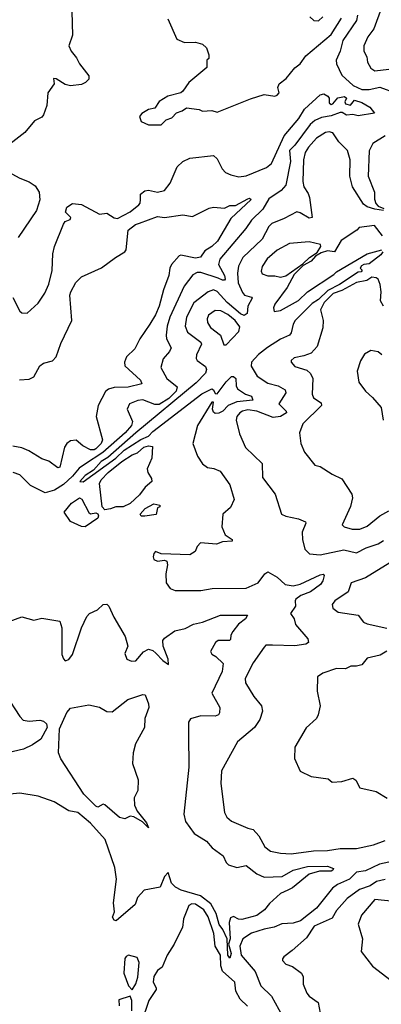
# Model space of a CAD drawing. Extents: x 1268547 to 1425625, y 515768 to 616754.
# Tile 293 of 507: x 1384953 to 1386953, y 545793 to 551240. Entities that reach past the tile are written whole.
import ezdxf

# ---------------------------------------------------------------- set-up
doc = ezdxf.new("R2010")
doc.units = 0

msp = doc.modelspace()

# ---------------------------------------------------------------- linework, layer by layer
at = {"layer": '0CON10XD'}
for points in [[(1386953.3, 551305), (1386910.9, 551189.1), (1386878.5, 551145), (1386855.6, 551095), (1386855.7, 551065.7), (1386872.9, 551035), (1386876.9, 551005), (1386895, 550970.8), (1386916.6, 550956.6), (1386995, 550965.3), (1387125, 550933.8), (1387175, 550941.1), (1387227.5, 550965), (1387269, 550991), (1387334.1, 551045.9), (1387425, 551089.4), (1387502.7, 551077.3), (1387635, 551096), (1387685, 551080), (1387729.7, 551080.3), (1387755, 551091.8), (1387772.4, 551115), (1387805.8, 551184.2), (1387867.9, 551372.1)], [(1385242.1, 551285), (1385245.3, 551154.7), (1385225.8, 551095), (1385238.6, 551065), (1385268, 551028), (1385284.2, 550995), (1385335, 550930), (1385335, 550910), (1385318, 550892), (1385295, 550880.6), (1385235, 550873.6), (1385205, 550881.9), (1385155, 550913.3), (1385140, 550915), (1385143.8, 550885), (1385108.8, 550835), (1385104.2, 550765), (1385085.7, 550714.3), (1385075, 550701.2), (1385035, 550680), (1384981.1, 550615), (1384898.5, 550551.5)], [(1386821.8, 551265), (1386815.2, 551234.8), (1386739.6, 551125), (1386725.1, 551064.9), (1386704.3, 551015), (1386705.4, 550995), (1386733.8, 550933.8), (1386796.8, 550875), (1386845, 550854.4), (1386885, 550852.9), (1386945, 550865.7), (1387035, 550833.7)], [(1385772.2, 551245), (1385822.5, 551132.5), (1385865, 551114.4), (1385925, 551115.7), (1385963.6, 551103.6), (1385986.7, 551085), (1386000, 551045), (1386000, 551025), (1385987.5, 551015), (1385987.5, 550975), (1385888.3, 550891.7), (1385855.9, 550844.1), (1385844.1, 550835.9), (1385773, 550817), (1385725, 550788), (1385700.5, 550749.5), (1385665, 550743.3), (1385629.3, 550720.7), (1385616.7, 550705), (1385625, 550677.5), (1385665, 550658.8), (1385735, 550658.8), (1385764.2, 550685.8), (1385795, 550696.2), (1385820, 550725), (1385852.5, 550735), (1385875, 550752.5), (1385945, 550742.5), (1385965, 550733.3), (1386015, 550738), (1386045, 550728.6), (1386228.8, 550801.2), (1386305, 550825.7), (1386365, 550816.7), (1386377.3, 550822.7), (1386388.8, 550835), (1386380, 550865), (1386387.8, 550885), (1386426.1, 550915), (1386475, 550973.2), (1386504.8, 550995.2), (1386535, 551039.1), (1386675, 551157.1), (1386732, 551248)], [(1386557.5, 551255), (1386580, 551235), (1386605, 551234), (1386630, 551255)], [(1384915, 549703.3), (1384955, 549627.5), (1384965, 549617.5), (1384995, 549616.7), (1385055, 549671.2), (1385092.8, 549727.2), (1385115, 549776.2), (1385132.4, 549852.4), (1385137.3, 549945), (1385146.4, 549985), (1385195, 550108.8), (1385205, 550123.8), (1385232.5, 550135), (1385236.7, 550145), (1385207.5, 550175), (1385215, 550202.5), (1385245, 550223.3), (1385295, 550217.5), (1385395, 550163.8), (1385435, 550170), (1385475, 550144), (1385495, 550139.2), (1385563.6, 550176.4), (1385612, 550215), (1385619.4, 550225), (1385620.6, 550245), (1385622.1, 550275), (1385645, 550292.9), (1385665, 550296.9), (1385715, 550285.6), (1385755, 550294.3), (1385785, 550335.7), (1385825, 550425.4), (1385855, 550454.6), (1385895, 550473.8), (1386025, 550488.6), (1386045, 550470), (1386072.2, 550415), (1386090.8, 550395), (1386120.8, 550380.8), (1386165, 550370.5), (1386205, 550375.3), (1386318.6, 550421.4), (1386345.6, 550444.4), (1386415, 550596.5), (1386497.3, 550692.7), (1386527.9, 550745), (1386615.7, 550824.3), (1386635, 550830), (1386657, 550817), (1386663.8, 550805), (1386665, 550780), (1386675, 550770), (1386685, 550773.8), (1386712.5, 550807.5), (1386750, 550815), (1386761.4, 550805), (1386751.5, 550785), (1386754.5, 550775), (1386782.6, 550767.4), (1386805, 550794.4), (1386845, 550781.6), (1386890, 550755), (1386915, 550723.3), (1386825, 550708.5), (1386795, 550714.5), (1386761.4, 550711.4), (1386736.8, 550726.8), (1386725, 550726), (1386675, 550707.2), (1386621.6, 550698.4), (1386585, 550682.7), (1386560, 550660), (1386475.4, 550545), (1386444.5, 550515.5), (1386451.1, 550455), (1386425.9, 550324.1), (1386399.5, 550295), (1386331.1, 550248.9), (1386297.5, 550192.5), (1386235, 550130), (1386204.5, 550085.5), (1386059.3, 549915), (1386052.8, 549885), (1386086.2, 549825), (1386088.9, 549805), (1386085, 549798.2), (1386075, 549798.6), (1386050.7, 549809.3), (1385955, 549841.9), (1385935, 549840.9), (1385911, 549829), (1385862.6, 549765), (1385783, 549595), (1385768.3, 549545), (1385762.5, 549495), (1385766, 549475), (1385791.2, 549425), (1385782.7, 549405), (1385746.6, 549363.4), (1385734.5, 549315), (1385767.1, 549255), (1385825, 549209.4), (1385817.8, 549185), (1385777.4, 549145), (1385725, 549110.6), (1385701.1, 549111.1), (1385635, 549136.6), (1385606.8, 549133.2), (1385560.8, 549115), (1385546.9, 549085), (1385577.7, 549017.7), (1385571.1, 548995), (1385537, 548955), (1385413.7, 548845), (1385311.4, 548778.6), (1385281.9, 548758.1), (1385245.7, 548715), (1385195, 548668.5), (1385145, 548636.5), (1385095, 548623.2), (1385012.4, 548662.4), (1384955, 548721.9), (1384918, 548735)], [(1386965, 550184.8), (1386917.6, 550192.4), (1386875, 550205.3), (1386855, 550218.7), (1386794.2, 550315), (1386779.3, 550375), (1386781.2, 550465), (1386766.9, 550516.9), (1386718.1, 550565), (1386685, 550613.9), (1386665, 550620), (1386645, 550615.9), (1386595, 550585.2), (1386550, 550535), (1386532.4, 550505), (1386522.2, 550465), (1386518.5, 550345), (1386525, 550316), (1386549.2, 550279.2), (1386556.6, 550256.6), (1386570, 550145), (1386555, 550141.2), (1386505, 550172.1), (1386485, 550177.8), (1386415, 550139.2), (1386347.8, 550112.3), (1386331.1, 550095), (1386293.9, 550025), (1386187.8, 549925), (1386163.9, 549876.1), (1386158.5, 549838.5), (1386162.2, 549785), (1386185, 549730), (1386196.6, 549716.6), (1386235.3, 549705.3), (1386238.5, 549698.5), (1386215.8, 549655), (1386211.9, 549615), (1386195, 549603.3), (1386175, 549612.2), (1386101.1, 549675), (1386045, 549736.7), (1386025, 549745.8), (1385994.8, 549735.2), (1385916.8, 549673.2), (1385875.2, 549595), (1385867.9, 549545), (1385882.1, 549512.1), (1385955.4, 549455), (1385958.2, 549445), (1385931.8, 549385), (1385930, 549365), (1385934.7, 549354.7), (1385980.6, 549320.6), (1385986.4, 549305), (1385980.8, 549285), (1385929.8, 549230.2), (1385595, 548955.2), (1385441.3, 548818.7), (1385404.8, 548795), (1385361.7, 548748.3), (1385315, 548717.5), (1385286.7, 548685), (1385305, 548683.5), (1385484.6, 548815), (1385531.7, 548858.3), (1385623.1, 548916.9), (1385665.2, 548935), (1385688.8, 548961.2), (1385960.5, 549169.5), (1386015, 549197.7), (1386025, 549193.1), (1386035, 549171.1), (1386045, 549169.5), (1386095, 549237.1), (1386125, 549265.7), (1386136.4, 549266.4), (1386149.1, 549255), (1386150, 549215), (1386158.6, 549198.6), (1386201.9, 549168.1), (1386235, 549156.4), (1386242.7, 549135), (1386155, 549125.4), (1386106.9, 549105), (1386076.3, 549073.7), (1386055, 549063.5), (1386035, 549061.4), (1386025, 549068.1), (1386020.3, 549085), (1386025, 549123.3), (1386015, 549123.5), (1385937.1, 548995), (1385911.2, 548895), (1385936, 548825), (1385963.6, 548783.6), (1385992.2, 548762.2), (1386027.6, 548757.6), (1386062.5, 548742.5), (1386116.2, 548666.2), (1386138.9, 548585), (1386119.6, 548540.4), (1386075.8, 548505), (1386070.8, 548435), (1386090.5, 548390.5), (1386127.5, 548365), (1386127.5, 548355), (1386075, 548350.8), (1386040.9, 548339.1), (1385953.3, 548345), (1385933.9, 548326.1), (1385923, 548297), (1385895, 548280), (1385735, 548285.8), (1385705, 548297.5), (1385695, 548286.2), (1385691.1, 548268.9), (1385695, 548254.2), (1385715, 548244.2), (1385755, 548250), (1385767.5, 548245), (1385770, 548225), (1385761.2, 548175), (1385763.8, 548125), (1385785, 548093.3), (1385812.3, 548082.3), (1385955, 548082.9), (1386017.3, 548092.7), (1386205.8, 548095.8), (1386272.5, 548125), (1386308.6, 548175), (1386325, 548185.6), (1386376.3, 548156.3), (1386421.2, 548115), (1386465, 548107.5), (1386505, 548117.3), (1386615, 548169.2), (1386631.7, 548171.7), (1386636.5, 548165), (1386630, 548135), (1386616.9, 548115), (1386562.2, 548075), (1386508.6, 548055), (1386480.8, 548035), (1386475.8, 548025), (1386478.1, 547995), (1386450, 547955), (1386471.8, 547925), (1386477.8, 547895), (1386546, 547815), (1386551.2, 547795), (1386535, 547786), (1386474.5, 547775.5), (1386350.9, 547779.1), (1386315, 547779.5), (1386305, 547769.5), (1386245, 547682.7), (1386201.1, 547595), (1386201.7, 547571.7), (1386248, 547495), (1386290.6, 547445), (1386295.9, 547414.1), (1386281.2, 547368.8), (1386251.9, 547325), (1386158, 547245), (1386069.2, 547085), (1386065.8, 547015), (1386085.5, 546855), (1386098.5, 546828.5), (1386125, 546805.6), (1386215, 546767.1), (1386245, 546760), (1386275.2, 546725.2), (1386309.5, 546665), (1386340.8, 546640.8), (1386395, 546628.8), (1386454.6, 546625.4), (1386577.9, 546642.1)], [(1386975, 550596.8), (1386905.6, 550555), (1386886.6, 550515), (1386880, 550375), (1386916.2, 550285), (1386916.1, 550246.1), (1386923.3, 550223.3), (1386935, 550208), (1386966.7, 550195)], [(1384869.5, 550409.5), (1384955, 550362.5), (1385005, 550343.5), (1385039.8, 550319.8), (1385060.6, 550285), (1385065, 550242.5), (1385046.5, 550185), (1384945.6, 550035)], [(1384952.1, 549247.9), (1385005, 549250.4), (1385031.1, 549265), (1385064.3, 549325.7), (1385085, 549339.6), (1385135, 549352.9), (1385155, 549374.3), (1385181, 549449), (1385242.5, 549575), (1385231.3, 549715), (1385235.8, 549735), (1385264.4, 549785.6), (1385295, 549817.9), (1385405, 549866.7), (1385484.1, 549925), (1385535.2, 549954.8), (1385542.7, 549967.3), (1385553.7, 550075), (1385594, 550106), (1385615.1, 550114.9), (1385715, 550151), (1385755, 550144.7), (1385855, 550160.3), (1385908.1, 550151.9), (1386002, 550198), (1386025, 550202.7), (1386085, 550196.9), (1386115, 550211), (1386147.6, 550212.4), (1386215, 550249.4), (1386225, 550252.2), (1386233.1, 550245), (1386120.4, 550139.6), (1386046.8, 550015), (1386015, 549985.4), (1385978, 549962), (1385953.3, 549926.7), (1385925, 549919.8), (1385845, 549937.7), (1385835, 549933.6), (1385793.5, 549885), (1385782.8, 549865), (1385778.6, 549825), (1385748.9, 549745), (1385725.2, 549655), (1385705, 549606.4), (1385673.7, 549555)], [(1386959, 550045), (1386915, 550101.4), (1386830.5, 550089.5), (1386817.1, 550075), (1386730.9, 550019.1), (1386693.8, 549956.2), (1386655, 549961.6), (1386620.1, 549949.9), (1386588.3, 549931.7), (1386565, 549904.8), (1386520, 549880), (1386470.7, 549829.3), (1386431.7, 549758.3), (1386365, 549666.7), (1386357.5, 549645), (1386361.2, 549625), (1386395, 549631.4), (1386495, 549687), (1386545.3, 549735), (1386690, 549830)], [(1386395, 549815.2), (1386425, 549822.1), (1386519.9, 549890.1), (1386556.2, 549925), (1386598.7, 549951.3), (1386619.5, 549985), (1386615.9, 549995.9), (1386555, 550010.3), (1386445, 550002.3), (1386377.8, 549965), (1386322.6, 549917.4), (1386294, 549875), (1386288.2, 549848.2), (1386293.3, 549833.3), (1386325, 549822.7), (1386365, 549822.7), (1386395, 549815.2)], [(1386961.2, 549955), (1386951.2, 549938.8), (1386885, 549890), (1386855.9, 549885.9), (1386842.6, 549877.4), (1386836.7, 549865), (1386846.7, 549855), (1386842.5, 549845), (1386825, 549842.9), (1386722.5, 549775), (1386657.9, 549742.1), (1386605, 549691.5), (1386571.1, 549668.9), (1386477.1, 549575), (1386464.7, 549555), (1386455, 549506.7), (1386445.8, 549495), (1386395, 549472.7), (1386322.9, 549427.1), (1386273.1, 549386.9), (1386234.8, 549345), (1386233.7, 549323.7), (1386267.1, 549267.1), (1386325, 549228.4), (1386382.5, 549215), (1386422.3, 549192.3), (1386425.5, 549175), (1386386.4, 549115), (1386427.1, 549075), (1386429.5, 549065), (1386396.1, 549043.9), (1386355, 549039.5), (1386265, 549074.8), (1386215, 549081.2), (1386185.6, 549075), (1386170.9, 549065), (1386153.6, 549045), (1386149.6, 549025), (1386168.5, 548948.5), (1386202.7, 548872.7), (1386294.4, 548784.4), (1386296.9, 548706.9), (1386365.4, 548615), (1386401.2, 548505), (1386425, 548492.5), (1386495, 548479.1), (1386532.9, 548462.9), (1386535.6, 548455), (1386515.3, 548405), (1386517.5, 548365), (1386530.6, 548310.6), (1386555.3, 548285.3), (1386615, 548279.8), (1386745, 548306.5), (1386815, 548291.3), (1386868.9, 548318.9), (1386935, 548341.1), (1386965, 548358.5)], [(1386690, 549830), (1386705.4, 549845), (1386875, 549944.6), (1386956.7, 549966.7)], [(1386965.4, 549655.4), (1386947.8, 549685), (1386951.8, 549735), (1386947.5, 549775), (1386935.5, 549805), (1386925, 549812.5), (1386900, 549815), (1386872.6, 549797.4), (1386815.8, 549785.8), (1386735, 549740.8), (1386687.5, 549725), (1386637.5, 549675), (1386617.5, 549635), (1386631.5, 549575), (1386630, 549535), (1386597.6, 549432.4), (1386565, 549395.4), (1386525, 549379.5), (1386471.5, 549368.5), (1386454, 549355), (1386454.2, 549345), (1386475, 549321.4), (1386541.7, 549301.7), (1386562.1, 549282.1), (1386574.5, 549255), (1386571.5, 549168.5), (1386578.6, 549148.6), (1386620.9, 549120.9), (1386622.5, 549105), (1386518.8, 549005), (1386500.8, 548955), (1386508.1, 548895), (1386528.3, 548848.3), (1386585, 548776.2), (1386615, 548767.5), (1386682, 548725), (1386735, 548700.8), (1386789.4, 548615), (1386794.5, 548595), (1386782.6, 548547.4), (1386736.7, 548445), (1386747.5, 548435), (1386791.9, 548421.9), (1386835, 548421.5), (1386875, 548437.5), (1386944.3, 548495.7), (1386995, 548523.6)], [(1386095, 549441.1), (1386165.6, 549514.4), (1386171.5, 549541.5), (1386145.6, 549575), (1386105, 549609.1), (1386065, 549629), (1386035, 549630.7), (1385997.9, 549605), (1385990.4, 549585), (1385991.8, 549565), (1386007.9, 549537.9), (1386064.6, 549495), (1386081.4, 549441.4), (1386095, 549441.1)], [(1385673.7, 549555), (1385617.1, 549475), (1385590.6, 549419.4), (1385543.8, 549375), (1385532.5, 549345), (1385534.4, 549325), (1385622, 549245), (1385628.8, 549225), (1385553.7, 549206.3), (1385475, 549205.2), (1385443.9, 549196.1), (1385427, 549183), (1385387.5, 549105), (1385375.5, 549045.5), (1385410.7, 548915), (1385403.3, 548895), (1385375, 548865.8), (1385365, 548860), (1385345, 548860.6), (1385302.7, 548882.7), (1385265, 548912.9), (1385235, 548910.5), (1385215, 548895.6), (1385201.8, 548875), (1385175.5, 548765), (1385165, 548760.6), (1385115, 548796.9), (1385075, 548810), (1385004.5, 548855), (1384965, 548871.4), (1384915, 548880.5)], [(1386956.2, 549386.2), (1386935, 549402.9), (1386895, 549409.4), (1386859.7, 549390.3), (1386837.9, 549352.1), (1386820, 549295), (1386829.2, 549235), (1386865, 549184), (1386905, 549150), (1386952.9, 549095), (1386963.8, 549025)], [(1385425, 548528.8), (1385409.2, 548545), (1385394.8, 548674.8), (1385404.1, 548695), (1385443.1, 548735), (1385517.4, 548795), (1385575, 548832.3), (1385605.4, 548844.6), (1385639.6, 548875), (1385665, 548882.9), (1385688.3, 548878.3), (1385684, 548815), (1385658.4, 548755), (1385661.5, 548735), (1385682.5, 548702.5), (1385683.8, 548685), (1385646.4, 548653.6), (1385615, 548610.6), (1385565, 548564.3), (1385525.3, 548545.3), (1385485.5, 548544.5), (1385455, 548533.1), (1385425, 548528.8)], [(1385315, 548433.9), (1385295, 548436.5), (1385234.3, 548464.3), (1385198.8, 548515), (1385240.7, 548565), (1385285, 548594.5), (1385297.8, 548587.8), (1385335, 548512.9), (1385345, 548505.7), (1385375, 548511.4), (1385385.6, 548505.6), (1385389.2, 548495), (1385385, 548482), (1385315, 548433.9)], [(1385645, 548492.8), (1385624.2, 548494.2), (1385619.2, 548505), (1385647.9, 548535), (1385695, 548562.5), (1385727.5, 548555), (1385727.5, 548545), (1385715, 548540), (1385707.5, 548502.5), (1385645, 548492.8)], [(1387000.8, 548235), (1386865, 548152.3), (1386785.7, 548125), (1386770, 548075), (1386696.9, 548025), (1386681.5, 548005), (1386684.5, 547985), (1386715, 547962.5), (1386825, 547945.4), (1386855, 547907.1), (1386875, 547896.9), (1386984.4, 547874.4)], [(1384895, 547911.2), (1384965, 547935.7), (1385031.7, 547918.3), (1385075, 547929.2), (1385175, 547912), (1385186.7, 547875), (1385187.3, 547727.3), (1385195, 547703.3), (1385205, 547693.8), (1385225, 547700), (1385245, 547728), (1385295, 547876), (1385325, 547938.8), (1385340, 547955), (1385384.1, 547975.9), (1385415, 548004.2), (1385435, 548007.1), (1385447.1, 547995), (1385474, 547935), (1385537, 547827), (1385552, 547775), (1385533.9, 547733.9), (1385545, 547702.5), (1385571.7, 547691.7), (1385595, 547694), (1385638, 547742), (1385665, 547757.7), (1385690.1, 547750.1), (1385705.8, 547735.8), (1385745, 547694.3), (1385776.4, 547673.6), (1385775, 547702.5), (1385747.6, 547775), (1385744.7, 547805), (1385755, 547818.8), (1385811.1, 547858.9), (1385868.6, 547871.4), (1385914.1, 547895.9), (1385965, 547906.8), (1386064.2, 547945.8), (1386214, 547945), (1386202, 547925), (1386164, 547896), (1386131.3, 547855), (1386121.1, 547835), (1386119.5, 547810.5), (1386114, 547806), (1386050, 547805), (1386035.8, 547795), (1386009.2, 547745), (1386015, 547730.8), (1386037.7, 547717.7), (1386077.7, 547677.7), (1386072.3, 547635), (1386015.6, 547515), (1386059.5, 547435), (1386058.9, 547405), (1386052.5, 547395), (1386035, 547387.9), (1385955, 547389.6), (1385897.7, 547372.3), (1385886.1, 547353.9), (1385887, 547283), (1385888.9, 547105), (1385861.9, 546845), (1385870.7, 546805), (1385918.3, 546738.3), (1385987.3, 546695), (1386018.5, 546658.5), (1386079.4, 546615), (1386095, 546577.5), (1386108, 546565), (1386155, 546550), (1386205, 546560.9), (1386264.8, 546514.8), (1386305, 546496.9), (1386405, 546500), (1386465.8, 546535.8), (1386545, 546555.8), (1386655, 546556.8), (1386689.1, 546545), (1386685.5, 546535), (1386675, 546529.6), (1386610.6, 546529.4), (1386555, 546512.9), (1386462.4, 546437.6), (1386435.4, 546424.6), (1386395, 546406.5), (1386335, 546351.2), (1386307.1, 546315), (1386265.6, 546285), (1386182.6, 546262.6), (1386163.3, 546263.3), (1386135, 546278.8), (1386118.3, 546271.7), (1386112.5, 546245), (1386118, 546155), (1386108.6, 546125), (1386122.5, 546075), (1386115, 546047.5)], [(1386983.4, 547746.6), (1386946.3, 547723.7), (1386875, 547707.1), (1386845, 547671.2), (1386815, 547662.9), (1386785, 547664.2), (1386755, 547649.2), (1386705, 547651.1), (1386628.8, 547625), (1386600, 547605), (1386599.2, 547525), (1386614.3, 547445), (1386604.3, 547395), (1386594, 547375), (1386537.8, 547322.2), (1386475.7, 547215), (1386473.3, 547153.3), (1386505, 547083.3), (1386565, 547053.1), (1386660, 547040), (1386681.7, 547021.7), (1386735, 547025.8), (1386795, 547044), (1386812.3, 547032.3), (1386835, 546991.2), (1386925, 546970.8), (1386985, 546934)], [(1384875, 547506.7), (1384953.8, 547385), (1384973.3, 547365), (1385005, 547359.2), (1385065.3, 547364.7), (1385085, 547359.2), (1385101, 547345), (1385105.8, 547325), (1385069.4, 547260.6), (1385025, 547227.8), (1384975.3, 547205.3), (1384775, 547159.1)], [(1385665, 546770), (1385631.7, 546801.7), (1385585, 546830), (1385565, 546833.3), (1385535, 546818.8), (1385505, 546826.2), (1385425, 546896.7), (1385415, 546900), (1385385.6, 546884.4), (1385375, 546888.8), (1385308.8, 546955), (1385181.1, 547151.1), (1385168.5, 547185), (1385172.9, 547317.1), (1385215, 547406.5), (1385235, 547431.1), (1385335, 547448.9), (1385395, 547436.9), (1385435, 547413.1), (1385465, 547411.1), (1385551.7, 547478.3), (1385635, 547506.2), (1385646.7, 547505), (1385666, 547456), (1385667.5, 547435), (1385646, 547375), (1385642.9, 547325), (1385593.4, 547233.4), (1385580, 547185), (1385577.1, 547125), (1385608.6, 547035), (1385607.5, 546975), (1385586.7, 546935), (1385587.5, 546895), (1385602.1, 546862.1), (1385655, 546796.7), (1385665, 546770)], [(1386115, 546047.5), (1386104.7, 546064.7), (1386100.2, 546155), (1386077.1, 546207.1), (1386056.5, 546235), (1386039.4, 546295), (1386009.6, 546349.6), (1385953.5, 546393.5), (1385846.7, 546425), (1385815, 546440.8), (1385792.6, 546462.6), (1385775, 546522.5), (1385755, 546500), (1385729.8, 546440.2), (1385641.2, 546425), (1385605, 546383.8), (1385591.2, 546345), (1385486.7, 546255), (1385475, 546258.8), (1385466.2, 546275), (1385478, 546305), (1385471.5, 546355), (1385488.8, 546485), (1385480, 546550), (1385426.3, 546705), (1385345.1, 546795.1), (1385275, 546854.2), (1385225, 546862.9), (1385143.6, 546913.6), (1385055, 546944.3), (1384955, 546961.1), (1384785, 546944.4)], [(1386577.9, 546642.1), (1386655, 546644), (1386725, 546655.4), (1386815, 546655.6), (1386910, 546675), (1386975, 546698.9)], [(1386995, 546579.4), (1386942.3, 546567.7), (1386865, 546532.2), (1386815, 546523.7), (1386796.3, 546503.7), (1386776.7, 546485), (1386710, 546455), (1386683.8, 546436.2), (1386594.7, 546325), (1386506.2, 546255), (1386465, 546242.5), (1386402.2, 546237.8), (1386360.9, 546219.1), (1386305, 546209.1), (1386235, 546186.8), (1386187.5, 546155), (1386170, 546115), (1386178.1, 546065), (1386254.7, 545975), (1386287.1, 545895), (1386345, 545838.6), (1386407.4, 545727.4)], [(1386975, 546483.4), (1386927, 546473), (1386891.9, 546448.1), (1386832.2, 546427.8), (1386765, 546379.2), (1386705, 546311.5), (1386681.3, 546268.7), (1386582.2, 546225), (1386540.1, 546159.9), (1386459.6, 546090.4), (1386413.8, 546055), (1386406, 546045), (1386407.5, 546035), (1386425, 546016), (1386462, 546002), (1386512.5, 545965), (1386520.8, 545945), (1386520.8, 545905), (1386541.4, 545855), (1386555, 545837.5), (1386603.9, 545803.9), (1386625.6, 545685)], [(1387025, 546360.9), (1386917.5, 546372.5), (1386843.7, 546286.3), (1386825.7, 546235.7), (1386848.6, 546155), (1386840.8, 546085), (1386904.3, 546004.3), (1387078.7, 545868.7)], [(1386212.2, 545782.2), (1386172.2, 545822.2), (1386147.7, 545865), (1386142.8, 545915), (1386075, 545975.5), (1386065.6, 546005.6), (1386062.9, 546065), (1386033.7, 546115), (1386027.2, 546185), (1385995, 546276.5), (1385971.6, 546315), (1385925, 546347.8), (1385905, 546348.3), (1385889.6, 546340.4), (1385858.5, 546265), (1385852.9, 546217.1), (1385839.8, 546190.2), (1385807.5, 546125), (1385768, 546065), (1385740.7, 545999.3), (1385715, 545980), (1385695, 545947.5), (1385691.9, 545915), (1385708.9, 545885), (1385707.5, 545875), (1385666.7, 545815), (1385626.2, 545695)], [(1385575, 545872.5), (1385595, 545905.5), (1385606.3, 545943.7), (1385614.1, 546024.1), (1385602.5, 546052.5), (1385555, 546064.2), (1385541.7, 546058.3), (1385534.4, 546045.6), (1385529.3, 545965), (1385555.4, 545895.4), (1385575, 545872.5)], [(1385573.6, 545756.4), (1385572.9, 545815), (1385565, 545837.5), (1385502, 545818), (1385504, 545785)]]:
    msp.add_lwpolyline(points, dxfattribs=at)

doc.saveas('drawing.dxf')
